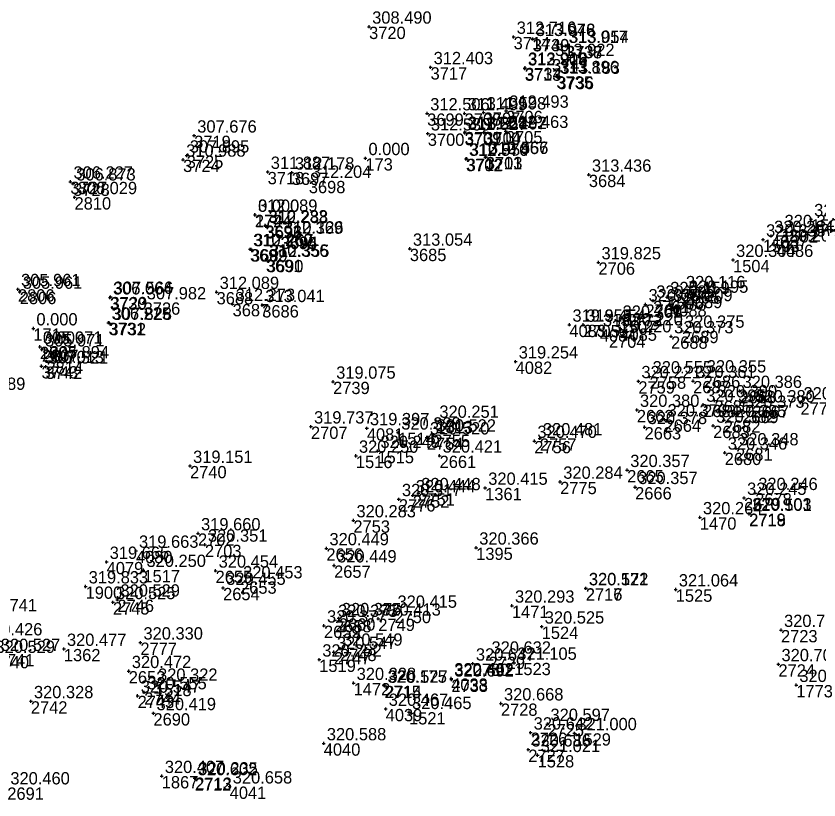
# Model space of a CAD drawing. Extents: x -829398 to -819400, y -1074439 to -1067977.
# Drawn here: x -821992.7 to -821914.3, y -1070333 to -1070256.5 of the extents above; entities that cross this region are included whole.
import ezdxf

# ---------------------------------------------------------------- set-up
doc = ezdxf.new("R2010")
doc.units = 0
for name, color, linetype in [('Vrstva 60', 7, 'Continuous'), ('Vrstva 61', 7, 'Continuous'), ('Čísla bodů_doměření_2012', 7, 'Continuous')]:
    doc.layers.add(name, color=color, linetype=linetype)

# ---------------------------------------------------------------- blocks, each defined once
blk = doc.blocks.new('BOD')
at = {"layer": 'Čísla bodů_doměření_2012'}
for p, q in [((-0.15, 0), (0.15, 0)), ((0, -0.15), (0, 0.15))]:
    blk.add_line(p, q, dxfattribs=at)

msp = doc.modelspace()

# ---------------------------------------------------------------- block references
at = {"layer": 'Vrstva 60'}
for p in [(-821958.257, -1070257.536), (-821958.257, -1070257.536), (-821944.149, -1070258.529), (-821944.149, -1070258.529), (-821942.274, -1070258.731), (-821942.274, -1070258.731), (-821942.297, -1070258.743), (-821942.297, -1070258.743), (-821939.079, -1070259.423), (-821939.079, -1070259.423), (-821939.028, -1070259.405), (-821939.028, -1070259.405), (-821940.4, -1070260.69), (-821940.4, -1070260.69), (-821952.256, -1070261.491), (-821952.256, -1070261.491), (-821943.06, -1070261.614), (-821943.06, -1070261.614), (-821943.028, -1070261.549), (-821943.028, -1070261.549), (-821939.971, -1070262.368), (-821939.971, -1070262.368), (-821939.882, -1070262.432), (-821939.882, -1070262.432), (-821944.876, -1070265.744), (-821944.876, -1070265.744), (-821952.591, -1070266), (-821952.591, -1070266), (-821948.936, -1070265.994), (-821948.936, -1070265.994), (-821947.076, -1070265.906), (-821947.076, -1070265.906), (-821952.527, -1070267.962), (-821952.527, -1070267.962), (-821948.929, -1070267.905), (-821948.929, -1070267.905), (-821948.908, -1070267.804), (-821948.908, -1070267.804), (-821947.054, -1070267.86), (-821947.054, -1070267.86), (-821947.014, -1070267.814), (-821947.014, -1070267.814), (-821944.908, -1070267.719), (-821944.908, -1070267.719), (-821975.33, -1070268.169), (-821975.33, -1070268.169), (-821976.058, -1070270.121), (-821976.058, -1070270.121), (-821958.62, -1070270.37), (-821948.805, -1070270.438), (-821948.805, -1070270.438), (-821948.729, -1070270.421), (-821948.729, -1070270.421), (-821946.893, -1070270.267), (-821946.893, -1070270.267), (-821946.861, -1070270.246), (-821946.861, -1070270.246), (-821976.413, -1070270.517), (-821976.413, -1070270.517), (-821968.155, -1070271.711), (-821968.155, -1070271.711), (-821965.797, -1070271.779), (-821965.797, -1070271.779), (-821936.807, -1070271.987), (-821936.807, -1070271.987), (-821987.411, -1070272.662), (-821987.411, -1070272.662), (-821987.142, -1070272.843), (-821987.142, -1070272.843), (-821964.142, -1070272.586), (-821964.142, -1070272.586), (-821987.007, -1070274.179), (-821987.007, -1070274.179), (-821969.404, -1070275.895), (-821969.404, -1070275.895), (-821969.39, -1070275.91), (-821915.114, -1070276.329), (-821915.114, -1070276.329), (-821968.398, -1070276.93), (-821968.398, -1070276.93), (-821968.351, -1070277.002), (-821968.351, -1070277.002), (-821917.999, -1070277.398), (-821917.999, -1070277.398), (-821966.9, -1070278.047), (-821966.9, -1070278.047), (-821966.856, -1070278.019), (-821966.856, -1070278.019), (-821919.808, -1070278.32), (-821919.808, -1070278.32), (-821919.026, -1070277.968), (-821919.026, -1070277.968), (-821918.473, -1070278.807), (-821918.473, -1070278.807), (-821969.879, -1070279.254), (-821969.879, -1070279.254), (-821969.785, -1070279.257), (-821969.785, -1070279.257), (-821954.281, -1070279.211), (-821954.281, -1070279.211), (-821968.326, -1070280.277), (-821968.326, -1070280.277), (-821968.242, -1070280.305), (-821968.242, -1070280.305), (-821935.871, -1070280.542), (-821935.871, -1070280.542), (-821922.733, -1070280.302), (-821922.733, -1070280.302), (-821992.53, -1070283.16), (-821992.356, -1070283.414), (-821973.144, -1070283.435), (-821973.144, -1070283.435), (-821927.628, -1070283.361), (-821927.628, -1070283.361), (-821927.345, -1070283.806), (-821927.345, -1070283.806), (-821983.557, -1070283.972), (-821983.557, -1070283.972), (-821983.492, -1070283.913), (-821983.492, -1070283.913), (-821980.262, -1070284.447), (-821980.262, -1070284.447), (-821971.579, -1070284.602), (-821971.579, -1070284.602), (-821930.532, -1070284.288), (-821930.532, -1070284.288), (-821929.162, -1070283.937), (-821929.162, -1070283.937), (-821968.69, -1070284.716), (-821968.69, -1070284.716), (-821931.281, -1070284.639), (-821931.281, -1070284.639), (-821928.878, -1070284.626), (-821928.878, -1070284.626), (-821983.692, -1070286.425), (-821983.692, -1070286.425), (-821983.603, -1070286.458), (-821983.603, -1070286.458), (-821938.708, -1070286.629), (-821938.708, -1070286.629), (-821937.359, -1070286.638), (-821937.359, -1070286.638), (-821933.812, -1070286.243), (-821933.812, -1070286.243), (-821991.03, -1070286.99), (-821935.736, -1070287.073), (-821935.736, -1070287.073), (-821934.847, -1070287.672), (-821934.847, -1070287.672), (-821933.734, -1070286.994), (-821933.734, -1070286.994), (-821927.717, -1070287.221), (-821927.717, -1070287.221), (-821928.784, -1070287.766), (-821928.784, -1070287.766), (-821990.39, -1070288.78), (-821990.39, -1070288.78), (-821990.187, -1070289.045), (-821990.232, -1070290.673), (-821990.232, -1070290.673), (-821989.826, -1070290.714), (-821989.826, -1070290.714), (-821989.741, -1070290.204), (-821943.953, -1070290.221), (-821943.953, -1070290.221), (-821925.598, -1070291.585), (-821925.598, -1070291.585), (-821961.77, -1070292.193), (-821961.77, -1070292.193), (-821931.977, -1070292.144), (-821931.977, -1070292.144), (-821930.882, -1070291.678), (-821930.882, -1070291.678), (-821926.63, -1070292.119), (-821926.63, -1070292.119), (-821922.103, -1070293.097), (-821922.103, -1070293.097), (-821925.657, -1070294.443), (-821925.657, -1070294.443), (-821924.542, -1070294.019), (-821924.542, -1070294.019), (-821920.85, -1070294.508), (-821920.85, -1070294.508), (-821916.152, -1070294.216), (-821916.152, -1070294.216), (-821932.12, -1070294.943), (-821932.12, -1070294.943), (-821921.854, -1070295.032), (-821921.854, -1070295.032), (-821951.697, -1070296.011), (-821951.697, -1070296.011), (-821929.425, -1070295.88), (-821929.425, -1070295.88), (-821923.632, -1070295.956), (-821923.632, -1070295.956), (-821963.93, -1070296.568), (-821963.93, -1070296.568), (-821958.476, -1070296.736), (-821958.476, -1070296.736), (-821931.368, -1070296.624), (-821931.368, -1070296.624), (-821924.676, -1070296.489), (-821924.676, -1070296.489), (-821955.418, -1070297.159), (-821955.418, -1070297.159), (-821952.62, -1070297.635), (-821952.62, -1070297.635), (-821951.975, -1070297.353), (-821951.975, -1070297.353), (-821941.591, -1070297.721), (-821941.591, -1070297.721), (-821942.129, -1070297.975), (-821942.129, -1070297.975), (-821922.436, -1070298.698), (-821922.436, -1070298.698), (-821959.545, -1070299.421), (-821959.545, -1070299.421), (-821957.446, -1070298.952), (-821957.446, -1070298.952), (-821951.376, -1070299.408), (-821951.376, -1070299.408), (-821923.545, -1070299.119), (-821923.545, -1070299.119), (-821975.735, -1070300.413), (-821975.735, -1070300.413), (-821933.067, -1070300.816), (-821933.067, -1070300.816), (-821946.928, -1070302.551), (-821946.928, -1070302.551), (-821939.607, -1070301.962), (-821939.607, -1070301.962), (-821932.29, -1070302.478), (-821932.29, -1070302.478), (-821953.995, -1070303.287), (-821953.995, -1070303.287), (-821953.464, -1070303.076), (-821953.464, -1070303.076), (-821920.571, -1070303.062), (-821920.571, -1070303.062), (-821955.352, -1070303.658), (-821955.352, -1070303.658), (-821921.662, -1070303.533), (-821921.662, -1070303.533), (-821959.79, -1070305.727), (-821959.79, -1070305.727), (-821925.97, -1070305.428), (-821925.97, -1070305.428), (-821921.167, -1070305.057), (-821921.167, -1070305.057), (-821921.15, -1070305.094), (-821921.15, -1070305.094), (-821974.958, -1070306.995), (-821974.958, -1070306.995), (-821974.284, -1070308.104), (-821974.284, -1070308.104), (-821981.018, -1070308.697), (-821981.018, -1070308.697), (-821962.426, -1070308.455), (-821962.426, -1070308.455), (-821947.804, -1070308.389), (-821947.804, -1070308.389), (-821983.877, -1070309.784), (-821983.877, -1070309.784), (-821961.674, -1070310.128), (-821961.674, -1070310.128), (-821980.285, -1070310.57), (-821980.285, -1070310.57), (-821973.242, -1070310.639), (-821973.242, -1070310.639), (-821970.852, -1070311.684), (-821970.852, -1070311.684), (-821985.928, -1070312.178), (-821985.928, -1070312.178), (-821972.506, -1070312.316), (-821972.506, -1070312.316), (-821937.108, -1070312.367), (-821937.108, -1070312.367), (-821937.1, -1070312.346), (-821937.1, -1070312.346), (-821928.326, -1070312.47), (-821928.326, -1070312.47), (-821982.824, -1070313.463), (-821982.824, -1070313.463), (-821983.263, -1070313.716), (-821983.263, -1070313.716), (-821944.315, -1070314.054), (-821944.315, -1070314.054), (-821955.783, -1070314.555), (-821955.783, -1070314.555), (-821961.589, -1070315.448), (-821961.589, -1070315.448), (-821961.217, -1070315.282), (-821961.217, -1070315.282), (-821957.359, -1070315.321), (-821957.359, -1070315.321), (-821962.663, -1070316.001), (-821962.663, -1070316.001), (-821941.41, -1070316.097), (-821941.41, -1070316.097), (-821918.052, -1070316.428), (-821918.052, -1070316.428), (-821988.049, -1070318.276), (-821988.049, -1070318.276), (-821980.581, -1070317.652), (-821980.581, -1070317.652), (-821961.095, -1070318.258), (-821961.095, -1070318.258), (-821961.697, -1070318.578), (-821961.697, -1070318.578), (-821946.608, -1070319.031), (-821946.608, -1070319.031), (-821963.125, -1070319.319), (-821963.125, -1070319.319), (-821948.133, -1070319.71), (-821948.133, -1070319.71), (-821944.09, -1070319.632), (-821944.09, -1070319.632), (-821918.302, -1070319.77), (-821918.302, -1070319.77), (-821981.718, -1070320.44), (-821981.718, -1070320.44), (-821950.243, -1070321.153), (-821950.243, -1070321.153), (-821950.226, -1070321.271), (-821950.226, -1070321.271), (-821979.155, -1070321.681), (-821979.155, -1070321.681), (-821959.772, -1070321.604), (-821959.772, -1070321.604), (-821956.765, -1070321.87), (-821956.765, -1070321.87), (-821956.692, -1070321.877), (-821956.692, -1070321.877), (-821916.56, -1070321.8), (-821916.56, -1070321.8), (-821980.848, -1070322.848), (-821980.848, -1070322.848), (-821980.212, -1070322.517), (-821980.212, -1070322.517), (-821991.272, -1070323.381), (-821991.272, -1070323.381), (-821945.391, -1070323.601), (-821945.391, -1070323.601), (-821979.303, -1070324.55), (-821979.303, -1070324.55), (-821956.638, -1070324.129), (-821956.638, -1070324.129), (-821954.359, -1070324.445), (-821954.359, -1070324.445), (-821940.854, -1070325.601), (-821940.854, -1070325.601), (-821942.491, -1070326.441), (-821942.491, -1070326.441), (-821938.225, -1070326.507), (-821938.225, -1070326.507), (-821962.682, -1070327.493), (-821962.682, -1070327.493), (-821942.718, -1070328.096), (-821942.718, -1070328.096), (-821941.81, -1070328.64), (-821941.81, -1070328.64), (-821978.496, -1070330.684), (-821978.496, -1070330.684), (-821975.222, -1070330.826), (-821975.222, -1070330.826), (-821975.279, -1070330.9), (-821975.279, -1070330.9), (-821971.864, -1070331.709), (-821971.864, -1070331.709)]:
    msp.add_blockref('BOD', p, dxfattribs=at)

# ---------------------------------------------------------------- texts
for s, p in [('3720', (-821958.257, -1070258.736)), ('3714', (-821944.149, -1070259.729)), ('3740', (-821942.297, -1070259.943)), ('3739', (-821942.274, -1070259.931)), ('3738', (-821939.079, -1070260.623)), ('3737', (-821939.028, -1070260.605)), ('3741', (-821940.4, -1070261.89)), ('3717', (-821952.256, -1070262.691)), ('3713', (-821943.06, -1070262.814)), ('3734', (-821943.028, -1070262.749)), ('3735', (-821939.971, -1070263.568)), ('3736', (-821939.882, -1070263.632)), ('3699', (-821952.591, -1070267.2)), ('3708', (-821948.936, -1070267.194)), ('3707', (-821947.076, -1070267.106)), ('3706', (-821944.876, -1070266.944)), ('3700', (-821952.527, -1070269.162)), ('3701', (-821948.929, -1070269.105)), ('3709', (-821948.908, -1070269.004)), ('3710', (-821947.054, -1070269.06)), ('3704', (-821947.014, -1070269.014)), ('3705', (-821944.908, -1070268.919)), ('3719', (-821975.33, -1070269.369)), ('3725', (-821976.058, -1070271.321)), ('3711', (-821946.893, -1070271.467)), ('3703', (-821946.861, -1070271.446)), ('3724', (-821976.413, -1070271.717)), ('173', (-821958.62, -1070271.57)), ('3702', (-821948.805, -1070271.638)), ('3712', (-821948.729, -1070271.621)), ('3718', (-821968.155, -1070272.911)), ('3697', (-821965.797, -1070272.979)), ('3727', (-821987.411, -1070273.862)), ('3698', (-821964.142, -1070273.786)), ('3684', (-821936.807, -1070273.187)), ('3728', (-821987.142, -1070274.043)), ('2810', (-821987.007, -1070275.379)), ('2744', (-821969.404, -1070277.095)), ('172', (-821969.39, -1070277.11)), ('1501', (-821915.114, -1070277.529)), ('3693', (-821968.398, -1070278.13)), ('3696', (-821968.351, -1070278.202)), ('1502', (-821917.999, -1070278.598)), ('3695', (-821966.9, -1070279.247)), ('3694', (-821966.856, -1070279.219)), ('4087', (-821919.026, -1070279.168)), ('1503', (-821919.808, -1070279.52)), ('4086', (-821918.473, -1070280.007)), ('3692', (-821969.879, -1070280.454)), ('3689', (-821969.785, -1070280.457)), ('3685', (-821954.281, -1070280.411)), ('3691', (-821968.326, -1070281.477)), ('3690', (-821968.242, -1070281.505)), ('2706', (-821935.871, -1070281.742)), ('1504', (-821922.733, -1070281.502)), ('2806', (-821992.53, -1070284.36)), ('2806', (-821992.356, -1070284.614)), ('3688', (-821973.144, -1070284.635)), ('1505', (-821927.628, -1070284.561)), ('3730', (-821983.557, -1070285.172)), ('3729', (-821983.492, -1070285.113)), ('3726', (-821980.262, -1070285.647)), ('2761', (-821930.532, -1070285.488)), ('1506', (-821929.162, -1070285.137)), ('4089', (-821927.345, -1070285.006)), ('3687', (-821971.579, -1070285.802)), ('3686', (-821968.69, -1070285.916)), ('2760', (-821931.281, -1070285.839)), ('4088', (-821928.878, -1070285.826)), ('3731', (-821983.692, -1070287.625)), ('3732', (-821983.603, -1070287.658)), ('4083', (-821938.708, -1070287.829)), ('2705', (-821937.359, -1070287.838)), ('1507', (-821933.812, -1070287.443)), ('171', (-821991.03, -1070288.19)), ('4084', (-821935.736, -1070288.273)), ('4085', (-821933.734, -1070288.194)), ('2689', (-821927.717, -1070288.421)), ('2704', (-821934.847, -1070288.872)), ('2688', (-821928.784, -1070288.966)), ('2807', (-821990.39, -1070289.98)), ('170', (-821990.39, -1070289.98)), ('2807', (-821990.187, -1070290.245)), ('3743', (-821990.232, -1070291.873)), ('3742', (-821989.826, -1070291.914)), ('2814', (-821989.741, -1070291.404)), ('4082', (-821943.953, -1070291.421)), ('2739', (-821961.77, -1070293.393)), ('2759', (-821931.977, -1070293.344)), ('2758', (-821930.882, -1070292.878)), ('2687', (-821926.63, -1070293.319)), ('2686', (-821925.598, -1070292.785)), ('2668', (-821922.103, -1070294.297)), ('2684', (-821925.657, -1070295.643)), ('2685', (-821924.542, -1070295.219)), ('2667', (-821920.85, -1070295.708)), ('2774', (-821916.152, -1070295.416)), ('2662', (-821932.12, -1070296.143)), ('2669', (-821921.854, -1070296.232)), ('1513', (-821951.697, -1070297.211)), ('2664', (-821929.425, -1070297.08)), ('2682', (-821923.632, -1070297.156)), ('2707', (-821963.93, -1070297.768)), ('4081', (-821958.476, -1070297.936)), ('2663', (-821931.368, -1070297.824)), ('2683', (-821924.676, -1070297.689)), ('1514', (-821955.418, -1070298.359)), ('2754', (-821952.62, -1070298.835)), ('2755', (-821951.975, -1070298.553)), ('2757', (-821941.591, -1070298.921)), ('2756', (-821942.129, -1070299.175)), ('1515', (-821957.446, -1070300.152)), ('2680', (-821923.545, -1070300.319)), ('2681', (-821922.436, -1070299.898)), ('1516', (-821959.545, -1070300.621)), ('2661', (-821951.376, -1070300.608)), ('2740', (-821975.735, -1070301.613)), ('2665', (-821933.067, -1070302.016)), ('2775', (-821939.607, -1070303.162)), ('2666', (-821932.29, -1070303.678)), ('2751', (-821953.464, -1070304.276)), ('1361', (-821946.928, -1070303.751)), ('2678', (-821920.571, -1070304.262)), ('2776', (-821955.352, -1070304.858)), ('2752', (-821953.995, -1070304.487)), ('2679', (-821921.662, -1070304.733)), ('1470', (-821925.97, -1070306.628)), ('2719', (-821921.167, -1070306.257)), ('2718', (-821921.15, -1070306.294)), ('2753', (-821959.79, -1070306.927)), ('2702', (-821974.958, -1070308.195)), ('4080', (-821981.018, -1070309.897)), ('2703', (-821974.284, -1070309.304)), ('2656', (-821962.426, -1070309.655)), ('1395', (-821947.804, -1070309.589)), ('4079', (-821983.877, -1070310.984)), ('2657', (-821961.674, -1070311.328)), ('1517', (-821980.285, -1070311.77)), ('2655', (-821973.242, -1070311.839)), ('2653', (-821970.852, -1070312.884)), ('1900', (-821985.928, -1070313.378)), ('2654', (-821972.506, -1070313.516)), ('2717', (-821937.108, -1070313.567)), ('2716', (-821937.1, -1070313.546)), ('1525', (-821928.326, -1070313.67)), ('2746', (-821982.824, -1070314.663)), ('2745', (-821983.263, -1070314.916)), ('1471', (-821944.315, -1070315.254)), ('2750', (-821955.783, -1070315.755)), ('2658', (-821961.589, -1070316.648)), ('2660', (-821961.217, -1070316.482)), ('2749', (-821957.359, -1070316.521)), ('2659', (-821962.663, -1070317.201)), ('1524', (-821941.41, -1070317.297)), ('2723', (-821918.052, -1070317.628)), ('2777', (-821980.581, -1070318.852)), ('2741', (-821994.507, -1070319.973)), ('1362', (-821988.049, -1070319.476)), ('2747', (-821961.697, -1070319.778)), ('2748', (-821961.095, -1070319.458)), ('2740', (-821995.022, -1070320.164)), ('1519', (-821963.125, -1070320.519)), ('2730', (-821948.133, -1070320.91)), ('2729', (-821946.608, -1070320.231)), ('1523', (-821944.09, -1070320.832)), ('2652', (-821981.718, -1070321.64)), ('2724', (-821918.302, -1070320.97)), ('4038', (-821950.243, -1070322.353)), ('2733', (-821950.226, -1070322.471)), ('1518', (-821979.155, -1070322.881)), ('1472', (-821959.772, -1070322.804)), ('2715', (-821956.765, -1070323.07)), ('2714', (-821956.692, -1070323.077)), ('1773', (-821916.56, -1070323)), ('2743', (-821980.848, -1070324.048)), ('2744', (-821980.212, -1070323.717)), ('2742', (-821991.272, -1070324.581)), ('2728', (-821945.391, -1070324.801)), ('4039', (-821956.638, -1070325.329)), ('2690', (-821979.303, -1070325.75)), ('1521', (-821954.359, -1070325.645)), ('2725', (-821940.854, -1070326.801)), ('2726', (-821942.491, -1070327.641)), ('1529', (-821938.225, -1070327.707)), ('4040', (-821962.682, -1070328.693)), ('2727', (-821942.718, -1070329.296)), ('1528', (-821941.81, -1070329.84)), ('1867', (-821978.496, -1070331.884)), ('2712', (-821975.279, -1070332.1)), ('2713', (-821975.222, -1070332.026)), ('2691', (-821993.573, -1070332.996)), ('4041', (-821971.864, -1070332.909))]:
    msp.add_text(s, height=1.2, dxfattribs=at).set_placement(p)
at = {"layer": 'Vrstva 61'}
for s, p in [('308.490', (-821957.957, -1070257.236)), ('312.716', (-821943.849, -1070258.229)), ('313.076', (-821941.997, -1070258.443)), ('313.948', (-821941.974, -1070258.431)), ('313.917', (-821938.779, -1070259.123)), ('313.054', (-821938.728, -1070259.105)), ('313.922', (-821940.1, -1070260.39)), ('312.403', (-821951.956, -1070261.191)), ('312.908', (-821942.76, -1070261.314)), ('313.916', (-821942.728, -1070261.249)), ('313.896', (-821939.671, -1070262.068)), ('313.183', (-821939.582, -1070262.132)), ('312.506', (-821952.291, -1070265.7)), ('311.499', (-821948.636, -1070265.694)), ('311.598', (-821946.776, -1070265.606)), ('312.493', (-821944.576, -1070265.444)), ('312.527', (-821948.629, -1070267.605)), ('311.258', (-821948.608, -1070267.504)), ('311.167', (-821946.754, -1070267.56)), ('312.492', (-821946.714, -1070267.514)), ('312.463', (-821944.608, -1070267.419)), ('307.676', (-821975.03, -1070267.869)), ('312.530', (-821952.227, -1070267.662)), ('307.895', (-821975.758, -1070269.821)), ('310.967', (-821946.593, -1070269.967)), ('312.556', (-821946.561, -1070269.946)), ('310.988', (-821976.113, -1070270.217)), ('0.000', (-821958.32, -1070270.07)), ('312.570', (-821948.505, -1070270.138)), ('310.954', (-821948.429, -1070270.121)), ('311.887', (-821967.855, -1070271.411)), ('312.178', (-821965.497, -1070271.479)), ('312.204', (-821963.842, -1070272.286)), ('313.436', (-821936.507, -1070271.687)), ('306.227', (-821987.111, -1070272.362)), ('306.873', (-821986.842, -1070272.543)), ('306.029', (-821986.707, -1070273.879)), ('312.089', (-821969.104, -1070275.595)), ('0.000', (-821969.09, -1070275.61)), ('320.336', (-821914.814, -1070276.029)), ('310.233', (-821968.098, -1070276.63)), ('312.288', (-821968.051, -1070276.702)), ('312.369', (-821966.6, -1070277.747)), ('310.126', (-821966.556, -1070277.719)), ('320.264', (-821918.726, -1070277.668)), ('320.328', (-821917.699, -1070277.098)), ('320.335', (-821919.508, -1070278.02)), ('320.202', (-821918.173, -1070278.507)), ('310.260', (-821969.579, -1070278.954)), ('312.267', (-821969.485, -1070278.957)), ('313.054', (-821953.981, -1070278.911)), ('310.356', (-821968.026, -1070279.977)), ('312.355', (-821967.942, -1070280.005)), ('320.304', (-821922.433, -1070280.002)), ('319.825', (-821935.571, -1070280.242)), ('305.961', (-821992.23, -1070282.86)), ('305.961', (-821992.056, -1070283.114)), ('312.089', (-821972.844, -1070283.135)), ('320.116', (-821927.328, -1070283.061)), ('306.064', (-821983.257, -1070283.672)), ('307.566', (-821983.192, -1070283.613)), ('320.089', (-821930.232, -1070283.988)), ('320.159', (-821928.862, -1070283.637)), ('320.195', (-821927.045, -1070283.506)), ('307.982', (-821979.962, -1070284.147)), ('312.273', (-821971.279, -1070284.302)), ('313.041', (-821968.39, -1070284.416)), ('320.054', (-821930.981, -1070284.339)), ('320.209', (-821928.578, -1070284.326)), ('306.225', (-821983.392, -1070286.125)), ('307.828', (-821983.303, -1070286.158)), ('319.353', (-821938.408, -1070286.329)), ('319.454', (-821937.059, -1070286.338)), ('320.301', (-821933.512, -1070285.943)), ('0.000', (-821990.73, -1070286.69)), ('319.772', (-821935.436, -1070286.773)), ('320.220', (-821933.434, -1070286.694)), ('320.375', (-821927.417, -1070286.921)), ('320.220', (-821934.547, -1070287.372)), ('320.373', (-821928.484, -1070287.466)), ('305.971', (-821990.09, -1070288.48)), ('0.000', (-821990.09, -1070288.48)), ('305.971', (-821989.887, -1070288.745)), ('305.894', (-821989.441, -1070289.904)), ('319.254', (-821943.653, -1070289.921)), ('306.013', (-821989.932, -1070290.373)), ('307.521', (-821989.526, -1070290.414)), ('319.075', (-821961.47, -1070291.893)), ('320.221', (-821931.677, -1070291.844)), ('320.555', (-821930.582, -1070291.378)), ('320.361', (-821926.33, -1070291.819)), ('320.355', (-821925.298, -1070291.285)), ('306.189', (-821997.614, -1070292.983)), ('320.386', (-821921.803, -1070292.797)), ('320.395', (-821925.357, -1070294.143)), ('320.390', (-821924.242, -1070293.719)), ('320.380', (-821920.55, -1070294.208)), ('320.277', (-821915.852, -1070293.916)), ('320.380', (-821931.82, -1070294.643)), ('320.373', (-821921.554, -1070294.732)), ('320.251', (-821951.397, -1070295.711)), ('320.379', (-821929.125, -1070295.58)), ('320.385', (-821923.332, -1070295.656)), ('319.737', (-821963.63, -1070296.268)), ('319.397', (-821958.176, -1070296.436)), ('320.378', (-821931.068, -1070296.324)), ('320.382', (-821924.376, -1070296.189)), ('320.328', (-821955.118, -1070296.859)), ('320.520', (-821952.32, -1070297.335)), ('320.522', (-821951.675, -1070297.053)), ('320.481', (-821941.291, -1070297.421)), ('320.470', (-821941.829, -1070297.675)), ('320.249', (-821957.146, -1070298.652)), ('320.346', (-821923.245, -1070298.819)), ('320.348', (-821922.136, -1070298.398)), ('320.250', (-821959.245, -1070299.121)), ('320.421', (-821951.076, -1070299.108)), ('319.151', (-821975.435, -1070300.113)), ('320.357', (-821932.767, -1070300.516)), ('320.284', (-821939.307, -1070301.662)), ('320.448', (-821953.164, -1070302.776)), ('320.415', (-821946.628, -1070302.251)), ('320.357', (-821931.99, -1070302.178)), ('320.246', (-821920.271, -1070302.762)), ('320.317', (-821955.052, -1070303.358)), ('320.444', (-821953.695, -1070302.987)), ('320.245', (-821921.362, -1070303.233)), ('320.264', (-821925.67, -1070305.128)), ('320.103', (-821920.867, -1070304.757)), ('320.501', (-821920.85, -1070304.794)), ('320.283', (-821959.49, -1070305.427)), ('319.660', (-821974.658, -1070306.695)), ('319.663', (-821980.718, -1070308.397)), ('320.351', (-821973.984, -1070307.804)), ('320.449', (-821962.126, -1070308.155)), ('320.366', (-821947.504, -1070308.089)), ('319.665', (-821983.577, -1070309.484)), ('320.449', (-821961.374, -1070309.828)), ('320.250', (-821979.985, -1070310.27)), ('320.454', (-821972.942, -1070310.339)), ('320.453', (-821970.552, -1070311.384)), ('319.833', (-821985.628, -1070311.878)), ('320.455', (-821972.206, -1070312.016)), ('320.521', (-821936.808, -1070312.067)), ('320.172', (-821936.8, -1070312.046)), ('321.064', (-821928.026, -1070312.17)), ('320.525', (-821982.963, -1070313.416)), ('320.529', (-821982.524, -1070313.163)), ('320.293', (-821944.015, -1070313.754)), ('319.741', (-821996.474, -1070314.592)), ('320.415', (-821955.483, -1070314.255)), ('320.375', (-821961.289, -1070315.148)), ('320.375', (-821960.917, -1070314.982)), ('320.413', (-821957.059, -1070315.021)), ('320.377', (-821962.363, -1070315.701)), ('320.525', (-821941.11, -1070315.797)), ('320.704', (-821917.752, -1070316.128)), ('320.426', (-821995.95, -1070316.95)), ('320.330', (-821980.281, -1070317.352)), ('320.527', (-821994.207, -1070318.473)), ('320.477', (-821987.749, -1070317.976)), ('320.547', (-821961.397, -1070318.278)), ('320.549', (-821960.795, -1070317.958)), ('320.529', (-821994.722, -1070318.664)), ('320.252', (-821962.825, -1070319.019)), ('320.632', (-821946.308, -1070318.731)), ('321.105', (-821943.79, -1070319.332)), ('320.472', (-821981.418, -1070320.14)), ('320.647', (-821947.833, -1070319.41)), ('320.705', (-821918.002, -1070319.47)), ('320.462', (-821949.943, -1070320.853)), ('320.322', (-821978.855, -1070321.381)), ('320.328', (-821959.472, -1070321.304)), ('320.175', (-821956.465, -1070321.57)), ('320.527', (-821956.392, -1070321.577)), ('320.692', (-821949.926, -1070320.971)), ('320.722', (-821916.26, -1070321.5)), ('320.555', (-821979.912, -1070322.217)), ('320.328', (-821990.972, -1070323.081)), ('320.547', (-821980.548, -1070322.548)), ('320.467', (-821956.338, -1070323.829)), ('320.668', (-821945.091, -1070323.301)), ('320.419', (-821979.003, -1070324.25)), ('320.465', (-821954.059, -1070324.145)), ('320.597', (-821940.554, -1070325.301)), ('320.642', (-821942.191, -1070326.141)), ('321.000', (-821937.925, -1070326.207)), ('320.588', (-821962.382, -1070327.193)), ('320.686', (-821942.418, -1070327.796)), ('321.021', (-821941.51, -1070328.34)), ('320.407', (-821978.196, -1070330.384)), ('320.602', (-821974.979, -1070330.6)), ('320.235', (-821974.922, -1070330.526)), ('320.460', (-821993.273, -1070331.496)), ('320.658', (-821971.564, -1070331.409))]:
    msp.add_text(s, height=1.2, dxfattribs=at).set_placement(p)

doc.saveas('drawing.dxf')
